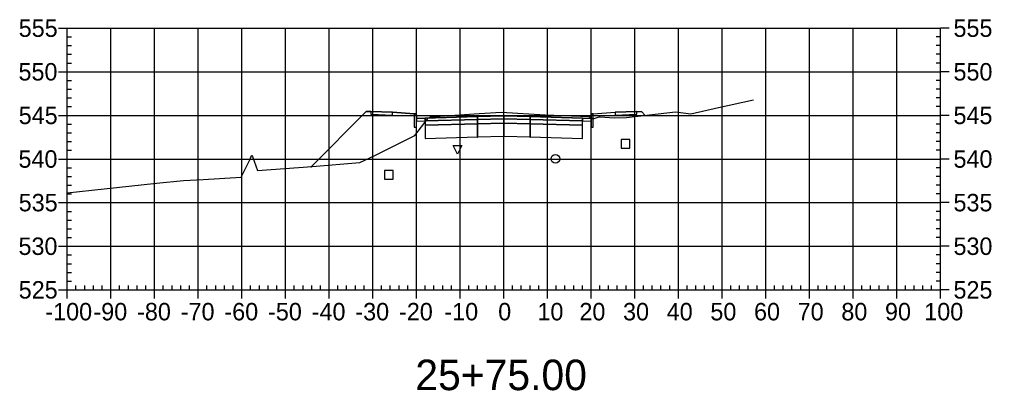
# Model space of a CAD drawing. Extents: x 704834 to 709892, y 372981 to 377533.
# Drawn here: x 708019 to 708241.6, y 376647.7 to 376732.8 of the extents above; entities that cross this region are included whole.
import ezdxf

# ---------------------------------------------------------------- set-up
doc = ezdxf.new("R2010")
doc.units = 0
for name, color, linetype in [('1', 7, 'Continuous'), ('10', 7, 'Continuous'), ('13', 7, 'Continuous'), ('14', 7, 'Continuous'), ('4', 7, 'Continuous'), ('57', 7, 'Continuous'), ('Default_Xsect', 7, 'Continuous'), ('Existing', 7, 'Continuous')]:
    doc.layers.add(name, color=color, linetype=linetype)

msp = doc.modelspace()

# ---------------------------------------------------------------- linework, layer by layer
for points in [[(708098.41, 376711.7), (708085.78, 376699.06)], [(708099.41, 376711.74), (708098.41, 376711.7)], [(708109.41, 376711.14), (708104.41, 376711.54)], [(708150.41, 376711.14), (708155.41, 376711.54)], [(708160.41, 376711.74), (708161.41, 376711.7)], [(708161.41, 376711.7), (708162.29, 376710.82)]]:
    msp.add_lwpolyline(points)
for points in [[(708104.41, 376711.54), (708099.41, 376711.74), (708099.41, 376711.07), (708104.41, 376710.87)], [(708109.91, 376710.14), (708109.83, 376711.14), (708109.41, 376711.14), (708109.41, 376708.14), (708109.91, 376708.14)], [(708111.91, 376710.22), (708109.91, 376710.14), (708109.91, 376709.47), (708111.91, 376709.55)], [(708123.91, 376710.58), (708111.91, 376710.22), (708111.91, 376709.55), (708123.91, 376709.91)], [(708129.91, 376710.7), (708123.91, 376710.58), (708123.91, 376709.91), (708129.91, 376710.03)], [(708129.86, 376709.98), (708129.96, 376709.98), (708129.96, 376710.08), (708129.86, 376710.08)], [(708129.91, 376710.03), (708135.91, 376709.91), (708135.91, 376710.58), (708129.91, 376710.7)], [(708135.91, 376709.91), (708147.91, 376709.55), (708147.91, 376710.22), (708135.91, 376710.58)], [(708147.91, 376709.55), (708149.91, 376709.47), (708149.91, 376710.14), (708147.91, 376710.22)], [(708149.91, 376708.14), (708150.41, 376708.14), (708150.41, 376711.14), (708150, 376711.14), (708149.91, 376710.14)], [(708155.41, 376710.87), (708160.41, 376711.07), (708160.41, 376711.74), (708155.41, 376711.54)], [(708111.86, 376708.5), (708111.96, 376708.5), (708111.96, 376708.6), (708111.86, 376708.6)], [(708123.91, 376709.91), (708111.91, 376709.55), (708111.91, 376708.55), (708123.91, 376708.91)], [(708123.91, 376708.91), (708111.91, 376708.55), (708111.91, 376705.55), (708123.91, 376705.91)], [(708123.86, 376709.86), (708123.96, 376709.86), (708123.96, 376709.96), (708123.86, 376709.96)], [(708123.86, 376708.86), (708123.96, 376708.86), (708123.96, 376708.96), (708123.86, 376708.96)], [(708129.91, 376710.03), (708123.91, 376709.91), (708123.91, 376708.91), (708129.91, 376709.03)], [(708129.91, 376709.03), (708123.91, 376708.91), (708123.91, 376705.91), (708129.91, 376706.03)], [(708129.86, 376708.98), (708129.96, 376708.98), (708129.96, 376709.08), (708129.86, 376709.08)], [(708129.91, 376709.03), (708135.91, 376708.91), (708135.91, 376709.91), (708129.91, 376710.03)], [(708129.91, 376706.03), (708135.91, 376705.91), (708135.91, 376708.91), (708129.91, 376709.03)], [(708135.86, 376709.86), (708135.96, 376709.86), (708135.96, 376709.96), (708135.86, 376709.96)], [(708135.86, 376708.86), (708135.96, 376708.86), (708135.96, 376708.96), (708135.86, 376708.96)], [(708135.91, 376708.91), (708147.91, 376708.55), (708147.91, 376709.55), (708135.91, 376709.91)], [(708135.91, 376705.91), (708147.91, 376705.55), (708147.91, 376708.55), (708135.91, 376708.91)], [(708147.86, 376708.5), (708147.96, 376708.5), (708147.96, 376708.6), (708147.86, 376708.6)], [(708123.86, 376705.86), (708123.96, 376705.86), (708123.96, 376705.96), (708123.86, 376705.96)], [(708129.86, 376705.98), (708129.96, 376705.98), (708129.96, 376706.08), (708129.86, 376706.08)], [(708135.86, 376705.86), (708135.96, 376705.86), (708135.96, 376705.96), (708135.86, 376705.96)], [(708111.86, 376705.5), (708111.96, 376705.5), (708111.96, 376705.6), (708111.86, 376705.6)], [(708147.86, 376705.5), (708147.96, 376705.5), (708147.96, 376705.6), (708147.86, 376705.6)]]:
    msp.add_lwpolyline(points, close=True)
at = {"layer": '1'}
msp.add_lwpolyline([(708119.28, 376701.93), (708118.28, 376703.93), (708120.28, 376703.93)], close=True, dxfattribs=at)
at = {"layer": '10'}
msp.add_lwpolyline([(708102.55, 376696.22), (708104.55, 376696.22), (708104.55, 376698.22), (708102.55, 376698.22)], close=True, dxfattribs=at)
at = {"layer": '13'}
msp.add_circle((708141.72, 376700.87), 1, dxfattribs=at)
at = {"layer": '14'}
for points in [[(708111.91, 376710.22), (708111.91, 376710.27), (708111.91, 376710.22), (708111.86, 376710.22), (708111.91, 376710.22), (708111.91, 376710.17), (708111.91, 376710.22), (708111.96, 376710.22)], [(708129.91, 376710.7), (708129.91, 376710.75), (708129.91, 376710.7), (708129.86, 376710.7), (708129.91, 376710.7), (708129.91, 376710.65), (708129.91, 376710.7), (708129.96, 376710.7)], [(708147.91, 376710.22), (708147.91, 376710.27), (708147.91, 376710.22), (708147.86, 376710.22), (708147.91, 376710.22), (708147.91, 376710.17), (708147.91, 376710.22), (708147.96, 376710.22)], [(708162.29, 376710.82), (708162.29, 376710.87), (708162.29, 376710.82), (708162.24, 376710.82), (708162.29, 376710.82), (708162.29, 376710.77), (708162.29, 376710.82), (708162.34, 376710.82)], [(708085.78, 376699.06), (708085.78, 376699.11), (708085.78, 376699.06), (708085.73, 376699.06), (708085.78, 376699.06), (708085.78, 376699.01), (708085.78, 376699.06), (708085.83, 376699.06)]]:
    msp.add_lwpolyline(points, dxfattribs=at)
at = {"layer": '4'}
msp.add_lwpolyline([(708156.81, 376703.32), (708158.81, 376703.32), (708158.81, 376705.32), (708156.81, 376705.32)], close=True, dxfattribs=at)
at = {"layer": '57'}
for p, q in [((708027.91, 376730.82), (708029.91, 376730.82)), ((708029.91, 376730.82), (708229.91, 376730.82)), ((708029.91, 376670.82), (708029.91, 376730.82)), ((708029.91, 376670.82), (708029.91, 376730.82)), ((708039.91, 376670.82), (708039.91, 376730.82)), ((708049.91, 376670.82), (708049.91, 376730.82)), ((708059.91, 376670.82), (708059.91, 376730.82)), ((708069.91, 376670.82), (708069.91, 376730.82)), ((708079.91, 376670.82), (708079.91, 376730.82)), ((708089.91, 376670.82), (708089.91, 376730.82)), ((708099.91, 376670.82), (708099.91, 376730.82)), ((708109.91, 376670.82), (708109.91, 376730.82)), ((708119.91, 376670.82), (708119.91, 376730.82)), ((708129.91, 376670.82), (708129.91, 376730.82)), ((708139.91, 376670.82), (708139.91, 376730.82)), ((708149.91, 376670.82), (708149.91, 376730.82)), ((708159.91, 376670.82), (708159.91, 376730.82)), ((708169.91, 376670.82), (708169.91, 376730.82)), ((708179.91, 376670.82), (708179.91, 376730.82)), ((708189.91, 376670.82), (708189.91, 376730.82)), ((708199.91, 376670.82), (708199.91, 376730.82)), ((708209.91, 376670.82), (708209.91, 376730.82)), ((708219.91, 376670.82), (708219.91, 376730.82)), ((708229.91, 376670.82), (708229.91, 376730.82)), ((708229.91, 376670.82), (708229.91, 376730.82)), ((708231.91, 376730.82), (708229.91, 376730.82)), ((708029.91, 376728.82), (708030.91, 376728.82)), ((708229.91, 376728.82), (708228.91, 376728.82)), ((708029.91, 376726.82), (708030.91, 376726.82)), ((708229.91, 376726.82), (708228.91, 376726.82)), ((708029.91, 376724.82), (708030.91, 376724.82)), ((708229.91, 376724.82), (708228.91, 376724.82)), ((708029.91, 376722.82), (708030.91, 376722.82)), ((708229.91, 376722.82), (708228.91, 376722.82)), ((708027.91, 376720.82), (708029.91, 376720.82)), ((708029.91, 376720.82), (708229.91, 376720.82)), ((708231.91, 376720.82), (708229.91, 376720.82)), ((708029.91, 376718.82), (708030.91, 376718.82)), ((708029.91, 376716.82), (708030.91, 376716.82)), ((708229.91, 376718.82), (708228.91, 376718.82)), ((708229.91, 376716.82), (708228.91, 376716.82)), ((708029.91, 376714.82), (708030.91, 376714.82)), ((708229.91, 376714.82), (708228.91, 376714.82)), ((708029.91, 376712.82), (708030.91, 376712.82)), ((708229.91, 376712.82), (708228.91, 376712.82)), ((708027.91, 376710.82), (708029.91, 376710.82)), ((708029.91, 376710.82), (708229.91, 376710.82)), ((708231.91, 376710.82), (708229.91, 376710.82)), ((708029.91, 376708.82), (708030.91, 376708.82)), ((708229.91, 376708.82), (708228.91, 376708.82)), ((708029.91, 376706.82), (708030.91, 376706.82)), ((708229.91, 376706.82), (708228.91, 376706.82)), ((708029.91, 376704.82), (708030.91, 376704.82)), ((708229.91, 376704.82), (708228.91, 376704.82)), ((708029.91, 376702.82), (708030.91, 376702.82)), ((708229.91, 376702.82), (708228.91, 376702.82)), ((708027.91, 376700.82), (708029.91, 376700.82)), ((708029.91, 376700.82), (708229.91, 376700.82)), ((708231.91, 376700.82), (708229.91, 376700.82)), ((708029.91, 376698.82), (708030.91, 376698.82)), ((708029.91, 376696.82), (708030.91, 376696.82)), ((708229.91, 376698.82), (708228.91, 376698.82)), ((708229.91, 376696.82), (708228.91, 376696.82)), ((708029.91, 376694.82), (708030.91, 376694.82)), ((708229.91, 376694.82), (708228.91, 376694.82)), ((708029.91, 376692.82), (708030.91, 376692.82)), ((708229.91, 376692.82), (708228.91, 376692.82)), ((708027.91, 376690.82), (708029.91, 376690.82)), ((708029.91, 376690.82), (708229.91, 376690.82)), ((708231.91, 376690.82), (708229.91, 376690.82)), ((708029.91, 376688.82), (708030.91, 376688.82)), ((708229.91, 376688.82), (708228.91, 376688.82)), ((708029.91, 376686.82), (708030.91, 376686.82)), ((708229.91, 376686.82), (708228.91, 376686.82)), ((708029.91, 376684.82), (708030.91, 376684.82)), ((708229.91, 376684.82), (708228.91, 376684.82)), ((708029.91, 376682.82), (708030.91, 376682.82)), ((708229.91, 376682.82), (708228.91, 376682.82)), ((708027.91, 376680.82), (708029.91, 376680.82)), ((708029.91, 376680.82), (708229.91, 376680.82)), ((708231.91, 376680.82), (708229.91, 376680.82)), ((708029.91, 376678.82), (708030.91, 376678.82)), ((708029.91, 376676.82), (708030.91, 376676.82)), ((708229.91, 376678.82), (708228.91, 376678.82)), ((708229.91, 376676.82), (708228.91, 376676.82)), ((708029.91, 376674.82), (708030.91, 376674.82)), ((708229.91, 376674.82), (708228.91, 376674.82)), ((708029.91, 376672.82), (708030.91, 376672.82)), ((708229.91, 376672.82), (708228.91, 376672.82)), ((708027.91, 376670.82), (708029.91, 376670.82)), ((708029.91, 376670.82), (708229.91, 376670.82)), ((708029.91, 376670.82), (708229.91, 376670.82)), ((708029.91, 376668.82), (708029.91, 376670.82)), ((708031.91, 376670.82), (708031.91, 376671.82)), ((708033.91, 376670.82), (708033.91, 376671.82)), ((708035.91, 376670.82), (708035.91, 376671.82)), ((708037.91, 376670.82), (708037.91, 376671.82)), ((708039.91, 376668.82), (708039.91, 376670.82)), ((708041.91, 376670.82), (708041.91, 376671.82)), ((708043.91, 376670.82), (708043.91, 376671.82)), ((708045.91, 376670.82), (708045.91, 376671.82)), ((708047.91, 376670.82), (708047.91, 376671.82)), ((708049.91, 376668.82), (708049.91, 376670.82)), ((708051.91, 376670.82), (708051.91, 376671.82)), ((708053.91, 376670.82), (708053.91, 376671.82)), ((708055.91, 376670.82), (708055.91, 376671.82)), ((708057.91, 376670.82), (708057.91, 376671.82)), ((708059.91, 376668.82), (708059.91, 376670.82)), ((708061.91, 376670.82), (708061.91, 376671.82)), ((708063.91, 376670.82), (708063.91, 376671.82)), ((708065.91, 376670.82), (708065.91, 376671.82)), ((708067.91, 376670.82), (708067.91, 376671.82)), ((708069.91, 376668.82), (708069.91, 376670.82)), ((708071.91, 376670.82), (708071.91, 376671.82)), ((708073.91, 376670.82), (708073.91, 376671.82)), ((708075.91, 376670.82), (708075.91, 376671.82)), ((708077.91, 376670.82), (708077.91, 376671.82)), ((708079.91, 376668.82), (708079.91, 376670.82)), ((708081.91, 376670.82), (708081.91, 376671.82)), ((708083.91, 376670.82), (708083.91, 376671.82)), ((708085.91, 376670.82), (708085.91, 376671.82)), ((708087.91, 376670.82), (708087.91, 376671.82)), ((708089.91, 376668.82), (708089.91, 376670.82)), ((708091.91, 376670.82), (708091.91, 376671.82)), ((708093.91, 376670.82), (708093.91, 376671.82)), ((708095.91, 376670.82), (708095.91, 376671.82)), ((708097.91, 376670.82), (708097.91, 376671.82)), ((708099.91, 376668.82), (708099.91, 376670.82)), ((708101.91, 376670.82), (708101.91, 376671.82)), ((708103.91, 376670.82), (708103.91, 376671.82)), ((708105.91, 376670.82), (708105.91, 376671.82)), ((708107.91, 376670.82), (708107.91, 376671.82)), ((708109.91, 376668.82), (708109.91, 376670.82)), ((708111.91, 376670.82), (708111.91, 376671.82)), ((708113.91, 376670.82), (708113.91, 376671.82)), ((708115.91, 376670.82), (708115.91, 376671.82)), ((708117.91, 376670.82), (708117.91, 376671.82)), ((708119.91, 376668.82), (708119.91, 376670.82)), ((708121.91, 376670.82), (708121.91, 376671.82)), ((708123.91, 376670.82), (708123.91, 376671.82)), ((708125.91, 376670.82), (708125.91, 376671.82)), ((708127.91, 376670.82), (708127.91, 376671.82)), ((708129.91, 376668.82), (708129.91, 376670.82)), ((708131.91, 376670.82), (708131.91, 376671.82)), ((708133.91, 376670.82), (708133.91, 376671.82)), ((708135.91, 376670.82), (708135.91, 376671.82)), ((708137.91, 376670.82), (708137.91, 376671.82)), ((708139.91, 376668.82), (708139.91, 376670.82)), ((708141.91, 376670.82), (708141.91, 376671.82)), ((708143.91, 376670.82), (708143.91, 376671.82)), ((708145.91, 376670.82), (708145.91, 376671.82)), ((708147.91, 376670.82), (708147.91, 376671.82)), ((708149.91, 376668.82), (708149.91, 376670.82)), ((708151.91, 376670.82), (708151.91, 376671.82)), ((708153.91, 376670.82), (708153.91, 376671.82)), ((708155.91, 376670.82), (708155.91, 376671.82)), ((708157.91, 376670.82), (708157.91, 376671.82)), ((708159.91, 376668.82), (708159.91, 376670.82)), ((708161.91, 376670.82), (708161.91, 376671.82)), ((708163.91, 376670.82), (708163.91, 376671.82)), ((708165.91, 376670.82), (708165.91, 376671.82)), ((708167.91, 376670.82), (708167.91, 376671.82)), ((708169.91, 376668.82), (708169.91, 376670.82)), ((708171.91, 376670.82), (708171.91, 376671.82)), ((708173.91, 376670.82), (708173.91, 376671.82)), ((708175.91, 376670.82), (708175.91, 376671.82)), ((708177.91, 376670.82), (708177.91, 376671.82)), ((708179.91, 376668.82), (708179.91, 376670.82)), ((708181.91, 376670.82), (708181.91, 376671.82)), ((708183.91, 376670.82), (708183.91, 376671.82)), ((708185.91, 376670.82), (708185.91, 376671.82)), ((708187.91, 376670.82), (708187.91, 376671.82)), ((708189.91, 376668.82), (708189.91, 376670.82)), ((708191.91, 376670.82), (708191.91, 376671.82)), ((708193.91, 376670.82), (708193.91, 376671.82)), ((708195.91, 376670.82), (708195.91, 376671.82)), ((708197.91, 376670.82), (708197.91, 376671.82)), ((708199.91, 376668.82), (708199.91, 376670.82)), ((708201.91, 376670.82), (708201.91, 376671.82)), ((708203.91, 376670.82), (708203.91, 376671.82)), ((708205.91, 376670.82), (708205.91, 376671.82)), ((708207.91, 376670.82), (708207.91, 376671.82)), ((708209.91, 376668.82), (708209.91, 376670.82)), ((708211.91, 376670.82), (708211.91, 376671.82)), ((708213.91, 376670.82), (708213.91, 376671.82)), ((708215.91, 376670.82), (708215.91, 376671.82)), ((708217.91, 376670.82), (708217.91, 376671.82)), ((708219.91, 376668.82), (708219.91, 376670.82)), ((708221.91, 376670.82), (708221.91, 376671.82)), ((708223.91, 376670.82), (708223.91, 376671.82)), ((708225.91, 376670.82), (708225.91, 376671.82)), ((708227.91, 376670.82), (708227.91, 376671.82)), ((708229.91, 376668.82), (708229.91, 376670.82)), ((708231.91, 376670.82), (708229.91, 376670.82))]:
    msp.add_line(p, q, dxfattribs=at)
at = {"layer": 'Default_Xsect'}
msp.add_lwpolyline([(708085.78, 376699.06), (708098.41, 376711.7), (708099.41, 376711.74), (708104.41, 376711.54), (708109.41, 376711.14), (708109.83, 376711.14), (708109.91, 376710.14), (708111.91, 376710.22), (708123.91, 376710.58), (708129.91, 376710.7), (708135.91, 376710.58), (708147.91, 376710.22), (708149.91, 376710.14), (708150, 376711.14), (708150.41, 376711.14), (708155.41, 376711.54), (708160.41, 376711.74), (708161.41, 376711.7), (708162.29, 376710.82)], dxfattribs=at)
at = {"layer": 'Existing'}
msp.add_lwpolyline([(708029.91, 376693.09), (708035.54, 376693.7), (708050.37, 376695.31), (708056.55, 376695.89), (708061.06, 376696.15), (708069.76, 376696.62), (708071.78, 376700.75), (708072.11, 376701.65), (708072.19, 376701.66), (708072.35, 376701.36), (708073.49, 376698.15), (708086.01, 376699.08), (708096.89, 376699.99), (708100.5, 376701.69), (708109.52, 376706.2), (708112.59, 376710.17), (708113.08, 376710.48), (708124.29, 376711.29), (708129.4, 376711.59), (708139.38, 376710.97), (708149.48, 376710.53), (708150.25, 376710.07), (708150.41, 376710.04), (708151.78, 376710.45), (708151.95, 376710.52), (708155.21, 376710.29), (708158.01, 376710.32), (708169.23, 376711.62), (708172.78, 376711.15), (708179.06, 376712.6), (708187.1, 376714.41)], dxfattribs=at)

# ---------------------------------------------------------------- texts
at = {"layer": '1'}
msp.add_text('25+75.00', height=7, dxfattribs=at).set_placement((708109.64, 376647.82))
at = {"layer": '14'}
for p in [(708099.38, 376711.69), (708099.38, 376711.02), (708104.38, 376710.82), (708155.38, 376710.82), (708160.38, 376711.69), (708160.38, 376711.02)]:
    msp.add_text('+', height=0.1, dxfattribs=at).set_placement(p)
at = {"layer": '57'}
for s, p in [('555', (708018.79, 376728.82)), ('555', (708232.91, 376728.82)), ('550', (708018.74, 376718.82)), ('550', (708232.91, 376718.82)), ('545', (708018.79, 376708.82)), ('545', (708232.91, 376708.82)), ('540', (708018.74, 376698.82)), ('540', (708232.91, 376698.82)), ('535', (708018.79, 376688.82)), ('535', (708232.91, 376688.82)), ('530', (708018.74, 376678.82)), ('530', (708232.91, 376678.82)), ('525', (708018.79, 376668.82)), ('525', (708232.91, 376668.82)), ('-100', (708024.9, 376663.82)), ('-90', (708035.91, 376663.82)), ('-80', (708045.91, 376663.82)), ('-70', (708055.91, 376663.82)), ('-60', (708065.91, 376663.82)), ('-50', (708075.91, 376663.82)), ('-40', (708085.91, 376663.82)), ('-30', (708095.91, 376663.82)), ('-20', (708105.91, 376663.82)), ('-10', (708116.3, 376663.82)), ('0', (708128.62, 376663.82)), ('10', (708137.61, 376663.82)), ('20', (708147.22, 376663.82)), ('30', (708157.22, 376663.82)), ('40', (708167.22, 376663.82)), ('50', (708177.22, 376663.82)), ('60', (708187.22, 376663.82)), ('70', (708197.22, 376663.82)), ('80', (708207.22, 376663.82)), ('90', (708217.22, 376663.82)), ('100', (708226.21, 376663.82))]:
    msp.add_text(s, height=4, dxfattribs=at).set_placement(p)

doc.saveas('drawing.dxf')
